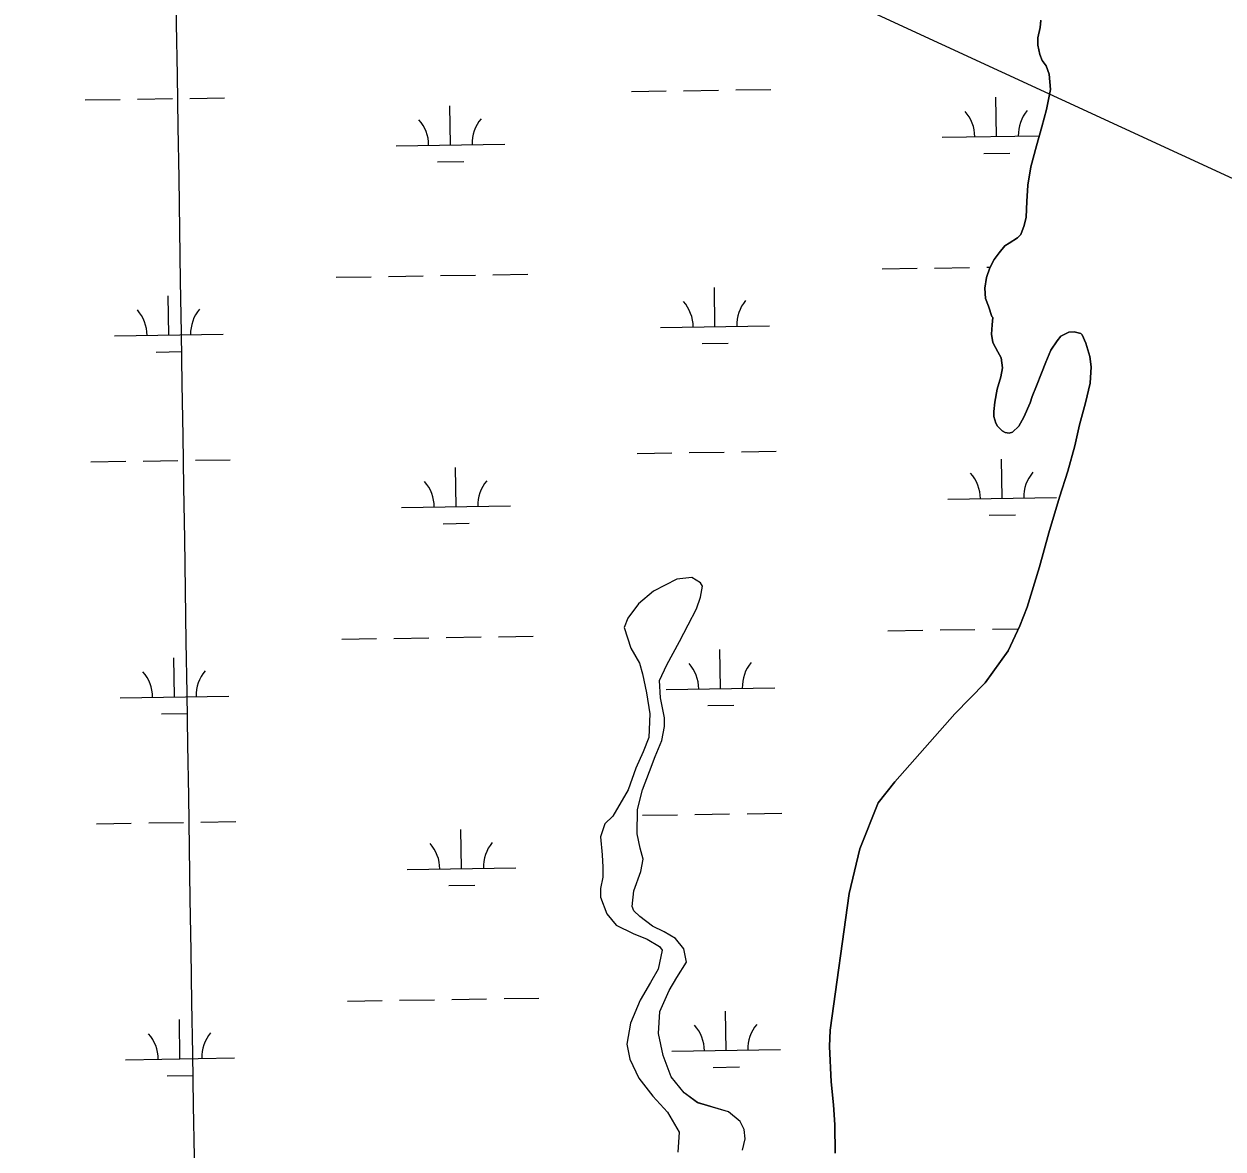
# Model space of a CAD drawing. Extents: x 3823584 to 3861785, y 301729 to 327625.
# Drawn here: x 3853963 to 3855065, y 323857 to 324891 of the extents above; entities that cross this region are included whole.
import ezdxf

# ---------------------------------------------------------------- set-up
doc = ezdxf.new("R2010")
doc.units = 0
for name, color, linetype in [('V-GRID-MAJR', 7, 'Continuous'), ('V-TOPO-SHOR', 7, 'Continuous'), ('V-UTIL-LINE', 7, 'Continuous'), ('V-WETL-SWMP', 7, 'Continuous')]:
    doc.layers.add(name, color=color, linetype=linetype)

msp = doc.modelspace()

# ---------------------------------------------------------------- linework, layer by layer
at = {"layer": 'V-GRID-MAJR'}
msp.add_spline([(3854375.376, 307564.97000000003), (3854280.204, 313623.11100000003), (3854185.002, 319683.177), (3854089.801, 325743.239), (3854089.771, 325745.168)], degree=3, dxfattribs=at)
at = {"layer": 'V-TOPO-SHOR'}
for points in [[(3854933.977, 324606.143), (3854927.771, 324607.816), (3854922.8540000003, 324607.567), (3854915.514, 324603.825), (3854912.319, 324599.52), (3854906.325, 324590.904), (3854901.884, 324579.908), (3854897.846, 324569.699), (3854893.4020000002, 324558.31), (3854889.365, 324548.492), (3854887.34, 324542.60000000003), (3854881.693, 324529.251), (3854876.887, 324521.018), (3854871.3140000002, 324515.552), (3854868.154, 324514.794), (3854864.611, 324515.222), (3854861.867, 324516.826), (3854857.572, 324521.202), (3854856.022, 324523.97500000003), (3854854.1070000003, 324529.906), (3854854.1520000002, 324534.637), (3854855.022, 324543.3), (3854857.105, 324555.105), (3854860.367, 324566.506), (3854862.022, 324574.77), (3854860.927, 324583.847), (3854857.826, 324589.395), (3854855.497, 324593.358), (3854853.177, 324598.11100000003), (3854852.0670000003, 324605.61100000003), (3854852.542, 324614.278), (3854853.001, 324620.97500000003), (3854852.218, 324621.77), (3854849.157, 324631.26), (3854846.464, 324638.381), (3854845.765, 324647.849), (3854847.434, 324657.685), (3854850.281, 324666.72500000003), (3854854.293, 324674.178), (3854859.083, 324680.439), (3854864.267, 324686.697), (3854868.234, 324689.417), (3854875.768, 324694.076), (3854878.951, 324697.199), (3854881.789, 324705.451), (3854883.833, 324713.315), (3854884.364, 324727.502), (3854885.294, 324742.47000000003), (3854888.2120000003, 324759.393), (3854893.125, 324778.663), (3854898.024, 324796.353), (3854902.509, 324812.08), (3854906.2320000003, 324830.569), (3854904.791, 324844.77400000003), (3854902.102, 324852.29), (3854898.599, 324857.054), (3854896.287, 324862.594), (3854894.399, 324871.283), (3854894.463, 324877.985), (3854896.523, 324887.42600000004), (3854897.375, 324894.119)], [(3854708.176, 323852.936), (3854708.009, 323878.991), (3854706.784, 323897.279), (3854704.431, 323918.331), (3854703.112, 323951.031), (3854703.5700000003, 323966.004), (3854721.06, 324091.409), (3854730.776, 324132.496), (3854747.693, 324174.738), (3854763.089, 324194.241), (3854818.129, 324256.68700000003), (3854846.222, 324285.142), (3854867.099, 324314.658), (3854878.042, 324337.458), (3854884.583, 324354.686), (3854895.986, 324391.904), (3854904.657, 324423.007), (3854914.426, 324455.777), (3854922.035, 324479.667), (3854928.539, 324502.992), (3854932.848, 324522.423), (3854938.265, 324542.416), (3854942.582, 324560.739), (3854943.596, 324575.714), (3854942.427, 324585.131), (3854938.468, 324597.302), (3854935.093, 324605.043), (3854933.977, 324606.143)], [(3854623.199, 323855.482), (3854625.626, 323866.031), (3854624.739, 323874.618), (3854621.0870000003, 323882.079), (3854610.221, 323890.879), (3854581.893, 323899.29), (3854569.361, 323908.359), (3854557.6240000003, 323922.973), (3854550.29, 323942.608), (3854546.004, 323962.815), (3854547.259, 323983.06), (3854555.7290000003, 324002.241), (3854562.859, 324014.482), (3854571.6380000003, 324028.398), (3854569.066, 324040.58), (3854561.519, 324050.232), (3854551.2260000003, 324056.266), (3854540.382, 324061.463), (3854528.682, 324070.536), (3854523.381, 324075.49), (3854521.694, 324079.637), (3854523.2630000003, 324094.061), (3854529.525, 324111.842), (3854531.67, 324123.223), (3854529.112, 324133.184), (3854526.255, 324146.472), (3854526.666, 324168.652), (3854531.262, 324186.699), (3854537.529, 324203.648), (3854542.7060000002, 324217.539), (3854548.987, 324232.273), (3854551.4, 324245.04), (3854551.3510000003, 324253.076), (3854547.63, 324271.349), (3854546.694, 324287.419), (3854553.534, 324301.602), (3854565.316, 324323.022), (3854573.254, 324338.59500000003), (3854580.924, 324353.058), (3854584.457, 324363.891), (3854586.335, 324373.884), (3854584.649, 324377.197), (3854576.58, 324381.859), (3854562.73, 324380.384), (3854541.457, 324369.43700000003), (3854527.6720000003, 324357.707), (3854517.776, 324344.614), (3854514.2290000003, 324336), (3854520.447, 324317.189), (3854528.573, 324303.381), (3854531.133, 324293.418), (3854534.848, 324275.979), (3854538.022, 324256.59500000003), (3854537.052, 324234.968), (3854531.87, 324221.629), (3854525.034, 324206.89400000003), (3854517.9560000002, 324186.889), (3854503.974, 324162.684), (3854496.5360000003, 324155.43), (3854492.731, 324143.762), (3854494.224, 324127.141), (3854494.8510000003, 324115.778), (3854494.631, 324106.63), (3854492.758, 324096.085), (3854492.5300000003, 324088.321), (3854498.451, 324072.836), (3854507.112, 324062.358), (3854522.685, 324054.697), (3854535.469, 324049.511), (3854546.876, 324042.931), (3854549.393, 324039.34500000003), (3854545.625, 324021.857), (3854538.4960000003, 324009.614), (3854529.1750000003, 323993.478), (3854520.164, 323972.353), (3854516.682, 323953.204), (3854519.543, 323939.362), (3854527.694, 323921.673), (3854540.552, 323905.123), (3854554.228, 323890.521), (3854564.88, 323872.294), (3854563.612, 323853.712)]]:
    msp.add_lwpolyline(points, dxfattribs=at)
at = {"layer": 'V-UTIL-LINE'}
msp.add_lwpolyline([(3852941.922959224, 325727.46987475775), (3854368.835, 325074.056), (3855408.468, 324594.353), (3859407.6537730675, 325173.2862425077)], dxfattribs=at)
at = {"layer": 'V-WETL-SWMP'}
for p, q in [((3854897.375, 324894.118), (3854896.523, 324887.42499999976)), ((3854894.463, 324877.98399999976), (3854894.399, 324871.284)), ((3854896.523, 324887.42499999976), (3854894.463, 324877.98399999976)), ((3854894.399, 324871.284), (3854896.287, 324862.594)), ((3854896.287, 324862.594), (3854898.6, 324857.0529999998)), ((3854898.6, 324857.0529999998), (3854902.102, 324852.29)), ((3854902.102, 324852.29), (3854904.79, 324844.775)), ((3854904.79, 324844.775), (3854906.2320000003, 324830.57)), ((3854115.1684132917, 324822.4207503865), (3854147.1646101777, 324822.91409086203)), ((3854521.0281722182, 324828.6785893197), (3854553.0243691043, 324829.1719297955)), ((3854569.0224675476, 324829.4186000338), (3854601.0186644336, 324829.91194050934)), ((3854617.0167628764, 324830.1586107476), (3854649.0129597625, 324830.65195122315)), ((3854856.5481831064, 324787.4163604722), (3854855.9931750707, 324823.41208196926)), ((3854906.2320000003, 324830.57), (3854902.509, 324812.0789999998)), ((3854019.1798226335, 324820.94072895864), (3854051.17601952, 324821.4340694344)), ((3854067.1741179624, 324821.6807396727), (3854099.1703148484, 324822.1740801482)), ((3854354.699833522, 324779.67850011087), (3854354.1448254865, 324815.6742216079)), ((3854902.509, 324812.0789999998), (3854898.024, 324796.35399999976)), ((3854898.024, 324796.35399999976), (3854893.126, 324778.662)), ((3854304.7057758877, 324778.90765561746), (3854404.6938911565, 324780.4493446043)), ((3854806.554125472, 324786.6455159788), (3854895.7168268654, 324788.0202909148)), ((3854893.126, 324778.662), (3854888.213, 324759.3939999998)), ((3854844.787507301, 324771.8021917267), (3854868.784654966, 324772.1721970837)), ((3854342.939157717, 324764.06433136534), (3854366.936305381, 324764.43433672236)), ((3854888.213, 324759.3939999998), (3854885.293, 324742.471)), ((3854885.293, 324742.471), (3854884.363, 324727.501)), ((3854884.363, 324727.501), (3854883.8340000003, 324713.31599999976)), ((3854883.8340000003, 324713.31599999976), (3854881.789, 324705.451)), ((3854881.789, 324705.451), (3854878.951, 324697.2)), ((3854875.768, 324694.077), (3854868.234, 324689.4179999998)), ((3854878.951, 324697.2), (3854875.768, 324694.077)), ((3854859.083, 324680.439), (3854854.293, 324674.177)), ((3854864.2660000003, 324686.697), (3854859.083, 324680.439)), ((3854868.234, 324689.4179999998), (3854864.2660000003, 324686.69699999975)), ((3854854.293, 324674.177), (3854850.281, 324666.726)), ((3854249.719653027, 324657.9745680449), (3854281.715849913, 324658.4679085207)), ((3854297.7139483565, 324658.7145787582), (3854329.710145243, 324659.2079192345)), ((3854345.708243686, 324659.4545894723), (3854377.704440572, 324659.94792994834)), ((3854393.702539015, 324660.19460018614), (3854425.698735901, 324660.68794066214)), ((3854751.5680026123, 324665.71242840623), (3854783.5641994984, 324666.20576888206)), ((3854799.562297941, 324666.4524391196), (3854831.5584948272, 324666.9457795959)), ((3854847.435, 324657.68599999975), (3854845.765, 324647.848)), ((3854850.281, 324666.726), (3854847.435, 324657.68599999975)), ((3854847.5565932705, 324667.1924498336), (3854850.5570711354, 324667.23871336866)), ((3854597.776659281, 324612.59313111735), (3854597.221651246, 324648.58885261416)), ((3854845.765, 324647.848), (3854846.464, 324638.381)), ((3854095.9283096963, 324604.85527075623), (3854095.3733016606, 324640.85099225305)), ((3854846.464, 324638.381), (3854849.156, 324631.26)), ((3854849.156, 324631.26), (3854852.219, 324621.77)), ((3854547.7826016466, 324611.8222866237), (3854647.770716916, 324613.36397561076)), ((3854852.542, 324614.278), (3854852.066, 324605.60999999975)), ((3854852.219, 324621.77), (3854853, 324620.97399999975)), ((3854853, 324620.97399999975), (3854852.542, 324614.278)), ((3854045.934252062, 324604.08442626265), (3854145.9223673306, 324605.62611524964)), ((3854852.066, 324605.60999999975), (3854853.177, 324598.10999999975)), ((3854912.319, 324599.52), (3854915.5130000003, 324603.825)), ((3854915.5130000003, 324603.825), (3854922.8540000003, 324607.56599999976)), ((3854922.8540000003, 324607.56599999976), (3854927.771, 324607.81699999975)), ((3854927.771, 324607.817), (3854933.9760000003, 324606.14400000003)), ((3854933.9760000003, 324606.14400000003), (3854935.092, 324605.043)), ((3854935.092, 324605.043), (3854938.468, 324597.303)), ((3854586.0159834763, 324596.9789623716), (3854610.0131311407, 324597.34896772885)), ((3854853.177, 324598.10999999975), (3854855.497, 324593.358)), ((3854855.497, 324593.358), (3854857.825, 324589.39400000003)), ((3854906.324, 324590.9049999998), (3854912.319, 324599.52)), ((3854938.468, 324597.303), (3854942.426, 324585.131)), ((3854084.167633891, 324589.2411020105), (3854108.1647815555, 324589.6111073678)), ((3854857.825, 324589.39400000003), (3854860.926, 324583.846)), ((3854860.926, 324583.846), (3854862.022, 324574.7689999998)), ((3854901.884, 324579.909), (3854906.324, 324590.9049999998)), ((3854942.426, 324585.131), (3854943.596, 324575.714)), ((3854862.022, 324574.7689999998), (3854860.367, 324566.50699999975)), ((3854893.401, 324558.30999999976), (3854897.845, 324569.6989999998)), ((3854897.845, 324569.6989999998), (3854901.884, 324579.909)), ((3854943.596, 324575.714), (3854942.583, 324560.739)), ((3854860.367, 324566.50699999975), (3854857.105, 324555.1059999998)), ((3854889.366, 324548.493), (3854893.401, 324558.30999999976)), ((3854942.583, 324560.739), (3854938.265, 324542.4159999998)), ((3854857.105, 324555.1059999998), (3854855.022, 324543.3)), ((3854887.339, 324542.59999999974), (3854889.366, 324548.493)), ((3854855.022, 324543.3), (3854854.1520000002, 324534.637)), ((3854881.694, 324529.251), (3854887.339, 324542.59999999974)), ((3854938.265, 324542.4159999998), (3854932.849, 324522.4229999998)), ((3854854.1520000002, 324534.637), (3854854.1070000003, 324529.9069999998)), ((3854854.1070000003, 324529.9069999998), (3854856.022, 324523.976)), ((3854876.886, 324521.01900000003), (3854881.694, 324529.251)), ((3854856.022, 324523.976), (3854857.572, 324521.202)), ((3854857.572, 324521.202), (3854861.867, 324516.825)), ((3854861.867, 324516.825), (3854864.611, 324515.222)), ((3854864.611, 324515.2219999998), (3854868.154, 324514.795)), ((3854868.154, 324514.795), (3854871.315, 324515.553)), ((3854871.315, 324515.553), (3854876.886, 324521.01900000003)), ((3854932.849, 324522.4229999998), (3854928.539, 324502.992)), ((3854526.156986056, 324496.04312684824), (3854558.1531829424, 324496.536467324)), ((3854574.151281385, 324496.7831375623), (3854606.1474782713, 324497.2764780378)), ((3854622.145576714, 324497.5231482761), (3854654.1417736, 324498.01648875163)), ((3854928.539, 324502.992), (3854922.035, 324479.6659999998)), ((3854024.3086364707, 324488.3052664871), (3854056.304833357, 324488.79860696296)), ((3854072.3029318, 324489.04527720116), (3854104.299128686, 324489.53861767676)), ((3854120.297227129, 324489.785287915), (3854152.293424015, 324490.2786283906)), ((3854359.8286473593, 324447.0430376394), (3854359.273639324, 324483.03875913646)), ((3854861.6769969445, 324454.7808980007), (3854861.121988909, 324490.7766194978)), ((3854922.035, 324479.6659999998), (3854914.427, 324455.778)), ((3854811.68293931, 324454.01005350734), (3854911.671054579, 324455.5517424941)), ((3854914.427, 324455.778), (3854904.6580000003, 324423.00599999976)), ((3854309.834589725, 324446.272193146), (3854409.8227049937, 324447.81388213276)), ((3854849.9163211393, 324439.16672925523), (3854873.9134688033, 324439.53673461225)), ((3854348.067971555, 324431.4288688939), (3854372.065119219, 324431.7988742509)), ((3854904.6580000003, 324423.00599999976), (3854895.987, 324391.904)), ((3854895.987, 324391.904), (3854884.583, 324354.68599999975)), ((3854562.73, 324380.384), (3854541.4560000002, 324369.43699999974)), ((3854576.5810000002, 324381.85899999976), (3854562.73, 324380.384)), ((3854584.649, 324377.19800000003), (3854576.5810000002, 324381.85899999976)), ((3854584.457, 324363.891), (3854586.3340000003, 324373.88299999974)), ((3854586.3340000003, 324373.88299999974), (3854584.649, 324377.19800000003)), ((3854541.4560000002, 324369.43699999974), (3854527.671, 324357.706)), ((3854580.923, 324353.058), (3854584.457, 324363.891)), ((3854527.671, 324357.706), (3854517.776, 324344.614)), ((3854573.254, 324338.59500000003), (3854580.923, 324353.058)), ((3854884.583, 324354.68599999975), (3854878.041, 324337.458)), ((3854517.776, 324344.614), (3854514.228, 324335.9989999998)), ((3854565.316, 324323.021), (3854573.254, 324338.59500000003)), ((3854350.8370575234, 324326.8191270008), (3854382.8332544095, 324327.3124674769)), ((3854398.8313528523, 324327.5591377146), (3854430.8275497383, 324328.0524781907)), ((3854514.228, 324335.9989999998), (3854520.447, 324317.1889999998)), ((3854756.6968164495, 324333.0769659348), (3854788.6930133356, 324333.57030641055)), ((3854804.691111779, 324333.8169766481), (3854836.6873086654, 324334.31031712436)), ((3854852.685407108, 324334.55698736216), (3854876.8274104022, 324334.92922620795)), ((3854878.041, 324337.458), (3854867.099, 324314.658)), ((3854254.848466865, 324325.3391055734), (3854286.844663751, 324325.8324460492)), ((3854302.8427621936, 324326.07911628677), (3854334.83895908, 324326.572456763)), ((3854520.447, 324317.1889999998), (3854528.574, 324303.38099999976)), ((3854553.5330000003, 324301.601), (3854565.316, 324323.021)), ((3854602.9054731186, 324279.9576686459), (3854602.350465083, 324315.9533901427)), ((3854101.0571235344, 324272.2198082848), (3854100.5021154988, 324308.2155297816)), ((3854867.099, 324314.658), (3854846.221, 324285.141)), ((3854528.574, 324303.38099999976), (3854531.133, 324293.418)), ((3854546.694, 324287.42), (3854553.5330000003, 324301.601)), ((3854531.133, 324293.418), (3854534.848, 324275.97899999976)), ((3854547.629, 324271.348), (3854546.694, 324287.42)), ((3854846.221, 324285.141), (3854818.13, 324256.68700000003)), ((3854051.0630658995, 324271.44896379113), (3854151.0511811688, 324272.9906527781)), ((3854534.848, 324275.97899999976), (3854538.022, 324256.59500000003)), ((3854552.9114154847, 324279.18682415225), (3854652.899530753, 324280.72851313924)), ((3854551.35, 324253.07699999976), (3854547.629, 324271.348)), ((3854591.144797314, 324264.34349990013), (3854615.1419449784, 324264.7135052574)), ((3854089.296447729, 324256.605639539), (3854113.293595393, 324256.9756448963)), ((3854538.022, 324256.59500000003), (3854537.051, 324234.967)), ((3854551.401, 324245.039), (3854551.35, 324253.07699999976)), ((3854818.13, 324256.68700000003), (3854763.09, 324194.24099999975)), ((3854548.988, 324232.27199999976), (3854551.401, 324245.039)), ((3854537.051, 324234.967), (3854531.87, 324221.6289999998)), ((3854542.707, 324217.53999999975), (3854548.988, 324232.27199999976)), ((3854531.87, 324221.6289999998), (3854525.035, 324206.89299999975)), ((3854537.529, 324203.64699999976), (3854542.707, 324217.53999999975)), ((3854525.035, 324206.89299999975), (3854517.9560000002, 324186.8899999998)), ((3854531.2630000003, 324186.69800000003), (3854537.529, 324203.64699999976)), ((3854517.9560000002, 324186.8899999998), (3854503.974, 324162.6839999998)), ((3854526.666, 324168.651), (3854531.2630000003, 324186.69800000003)), ((3854763.09, 324194.24099999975), (3854747.6920000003, 324174.739)), ((3854747.6920000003, 324174.739), (3854730.7770000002, 324132.49599999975)), ((3854503.974, 324162.6839999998), (3854496.5360000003, 324155.42899999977)), ((3854526.254, 324146.472), (3854526.666, 324168.651)), ((3854531.2857998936, 324163.4076643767), (3854563.28199678, 324163.90100485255)), ((3854579.2800952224, 324164.1476750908), (3854611.2762921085, 324164.64101556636)), ((3854627.2743905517, 324164.8876858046), (3854659.270587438, 324165.38102628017)), ((3854029.437450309, 324155.66980401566), (3854061.433647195, 324156.16314449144)), ((3854077.431745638, 324156.4098147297), (3854109.427942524, 324156.90315520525)), ((3854125.426040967, 324157.1498254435), (3854157.422237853, 324157.64316591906)), ((3854496.5360000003, 324155.42899999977), (3854492.73, 324143.762)), ((3854364.957461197, 324114.4075751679), (3854364.402453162, 324150.40329666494)), ((3854492.73, 324143.762), (3854494.223, 324127.1399999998)), ((3854529.111, 324133.185), (3854526.254, 324146.472)), ((3854531.669, 324123.2219999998), (3854529.111, 324133.185)), ((3854730.7770000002, 324132.49599999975), (3854721.061, 324091.40899999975)), ((3854494.223, 324127.1399999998), (3854494.85, 324115.77899999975)), ((3854529.525, 324111.843), (3854531.669, 324123.2219999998)), ((3854314.9634035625, 324113.63673067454), (3854414.9515188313, 324115.1784196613)), ((3854494.631, 324106.63), (3854492.758, 324096.08400000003)), ((3854494.85, 324115.77899999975), (3854494.631, 324106.63)), ((3854523.2630000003, 324094.06200000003), (3854529.525, 324111.843)), ((3854353.1967853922, 324098.79340642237), (3854377.193933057, 324099.1634117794)), ((3854492.758, 324096.08400000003), (3854492.531, 324088.32099999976)), ((3854492.531, 324088.32099999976), (3854498.451, 324072.8359999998)), ((3854521.693, 324079.63800000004), (3854523.2630000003, 324094.06200000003)), ((3854721.061, 324091.40899999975), (3854703.5700000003, 323966.003)), ((3854523.382, 324075.491), (3854521.693, 324079.63800000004)), ((3854528.681, 324070.53499999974), (3854523.382, 324075.491)), ((3854498.451, 324072.8359999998), (3854507.112, 324062.3579999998)), ((3854540.381, 324061.463), (3854528.681, 324070.53499999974)), ((3854507.112, 324062.3579999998), (3854522.684, 324054.69699999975)), ((3854522.684, 324054.69699999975), (3854535.468, 324049.51199999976)), ((3854551.225, 324056.266), (3854540.381, 324061.463)), ((3854561.52, 324050.233), (3854551.225, 324056.26599999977)), ((3854535.468, 324049.51199999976), (3854546.876, 324042.93200000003)), ((3854546.876, 324042.93200000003), (3854549.393, 324039.34499999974)), ((3854569.0670000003, 324040.58), (3854561.52, 324050.233)), ((3854571.639, 324028.39900000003), (3854569.0670000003, 324040.58)), ((3854549.393, 324039.34499999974), (3854545.625, 324021.857)), ((3854545.625, 324021.857), (3854538.4960000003, 324009.61499999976)), ((3854562.858, 324014.483), (3854571.639, 324028.39900000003)), ((3854538.4960000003, 324009.61499999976), (3854529.1750000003, 323993.477)), ((3854555.73, 324002.241), (3854562.858, 324014.483)), ((3854547.259, 323983.06), (3854555.73, 324002.241)), ((3854259.9772807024, 323992.70364310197), (3854291.973477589, 323993.19698357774)), ((3854307.9715760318, 323993.44365381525), (3854339.967772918, 323993.93699429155)), ((3854355.965871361, 323994.18366452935), (3854387.962068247, 323994.67700500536)), ((3854403.96016669, 323994.92367524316), (3854435.956363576, 323995.41701571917)), ((3854529.1750000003, 323993.477), (3854520.163, 323972.353)), ((3854106.185937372, 323939.58434581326), (3854105.6309293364, 323975.5800673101)), ((3854546.003, 323962.81599999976), (3854547.259, 323983.06)), ((3854608.034286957, 323947.3222061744), (3854607.479278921, 323983.3179276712)), ((3854520.163, 323972.353), (3854516.682, 323953.2039999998)), ((3854703.5700000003, 323966.003), (3854703.112, 323951.0319999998)), ((3854516.682, 323953.2039999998), (3854519.543, 323939.3619999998)), ((3854550.291, 323942.6079999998), (3854546.003, 323962.81599999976)), ((3854557.6240000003, 323922.97399999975), (3854550.291, 323942.6079999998)), ((3854558.040229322, 323946.55136168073), (3854658.028344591, 323948.0930506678)), ((3854703.112, 323951.0319999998), (3854704.43, 323918.331)), ((3854056.191879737, 323938.8135013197), (3854156.1799950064, 323940.35519030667)), ((3854519.543, 323939.3619999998), (3854527.6950000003, 323921.67399999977)), ((3854596.2736111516, 323931.7080374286), (3854620.270758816, 323932.07804278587)), ((3854094.4252615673, 323923.9701770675), (3854118.4224092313, 323924.3401824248)), ((3854527.6950000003, 323921.67399999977), (3854540.552, 323905.1239999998)), ((3854569.36, 323908.358), (3854557.6240000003, 323922.97399999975)), ((3854581.892, 323899.291), (3854569.36, 323908.358)), ((3854704.43, 323918.331), (3854706.7830000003, 323897.279)), ((3854540.552, 323905.1239999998), (3854554.228, 323890.52)), ((3854610.22, 323890.879), (3854581.892, 323899.291)), ((3854706.7830000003, 323897.279), (3854708.009, 323878.991)), ((3854554.228, 323890.52), (3854564.879, 323872.2929999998)), ((3854621.0870000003, 323882.0789999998), (3854610.22, 323890.8789999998)), ((3854624.739, 323874.6179999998), (3854621.0870000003, 323882.0789999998)), ((3854708.009, 323878.991), (3854708.176, 323852.936)), ((3854564.879, 323872.2929999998), (3854563.612, 323853.71299999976)), ((3854623.198, 323855.4809999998), (3854625.625, 323866.0299999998)), ((3854625.625, 323866.0299999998), (3854624.739, 323874.6179999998))]:
    msp.add_line(p, q, dxfattribs=at)
for centre, radius, start, end in [((3854299.4561429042, 324779.30157260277), 35.24628790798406, 0.11153765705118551, 41.65519599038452), ((3854409.928884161, 324781.0049211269), 35.246287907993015, 140.1115346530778, 181.65519298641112), ((3854801.3044924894, 324787.0394329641), 35.24628790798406, 0.11153765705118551, 41.65519599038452), ((3854911.7772337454, 324788.74278148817), 35.246287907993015, 140.1115346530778, 181.65519298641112), ((3854542.532968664, 324612.21620360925), 35.24628790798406, 0.11153765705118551, 41.65519599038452), ((3854653.005709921, 324613.9195521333), 35.246287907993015, 140.1115346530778, 181.65519298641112), ((3854040.68461908, 324604.47834324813), 35.24628790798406, 0.11153765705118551, 41.65519599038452), ((3854151.157360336, 324606.18169177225), 35.246287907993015, 140.1115346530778, 181.65519298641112), ((3854415.0576979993, 324448.36945865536), 35.246287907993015, 140.1115346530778, 181.65519298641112), ((3854806.433306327, 324454.4039704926), 35.24628790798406, 0.11153765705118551, 41.65519599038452), ((3854916.9060475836, 324456.1073190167), 35.246287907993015, 140.1115346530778, 181.65519298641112), ((3854304.5849567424, 324446.66611013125), 35.24628790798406, 0.11153765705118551, 41.65519599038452), ((3854045.8134329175, 324271.8428807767), 35.24628790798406, 0.11153765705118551, 41.65519599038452), ((3854156.2861741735, 324273.54622930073), 35.246287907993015, 140.1115346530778, 181.65519298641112), ((3854547.661782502, 324279.58074113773), 35.24628790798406, 0.11153765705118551, 41.65519599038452), ((3854658.1345237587, 324281.28408966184), 35.246287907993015, 140.1115346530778, 181.65519298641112), ((3854309.7137705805, 324114.0306476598), 35.24628790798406, 0.11153765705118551, 41.65519599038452), ((3854420.1865118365, 324115.7339961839), 35.246287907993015, 140.1115346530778, 181.65519298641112), ((3854161.4149880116, 323940.91076682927), 35.246287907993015, 140.1115346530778, 181.65519298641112), ((3854552.7905963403, 323946.9452786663), 35.24628790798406, 0.11153765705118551, 41.65519599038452), ((3854663.263337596, 323948.6486271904), 35.246287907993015, 140.1115346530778, 181.65519298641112), ((3854050.942246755, 323939.20741830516), 35.24628790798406, 0.11153765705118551, 41.65519599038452)]:
    msp.add_arc(centre, radius, start, end, dxfattribs=at)

doc.saveas('drawing.dxf')
